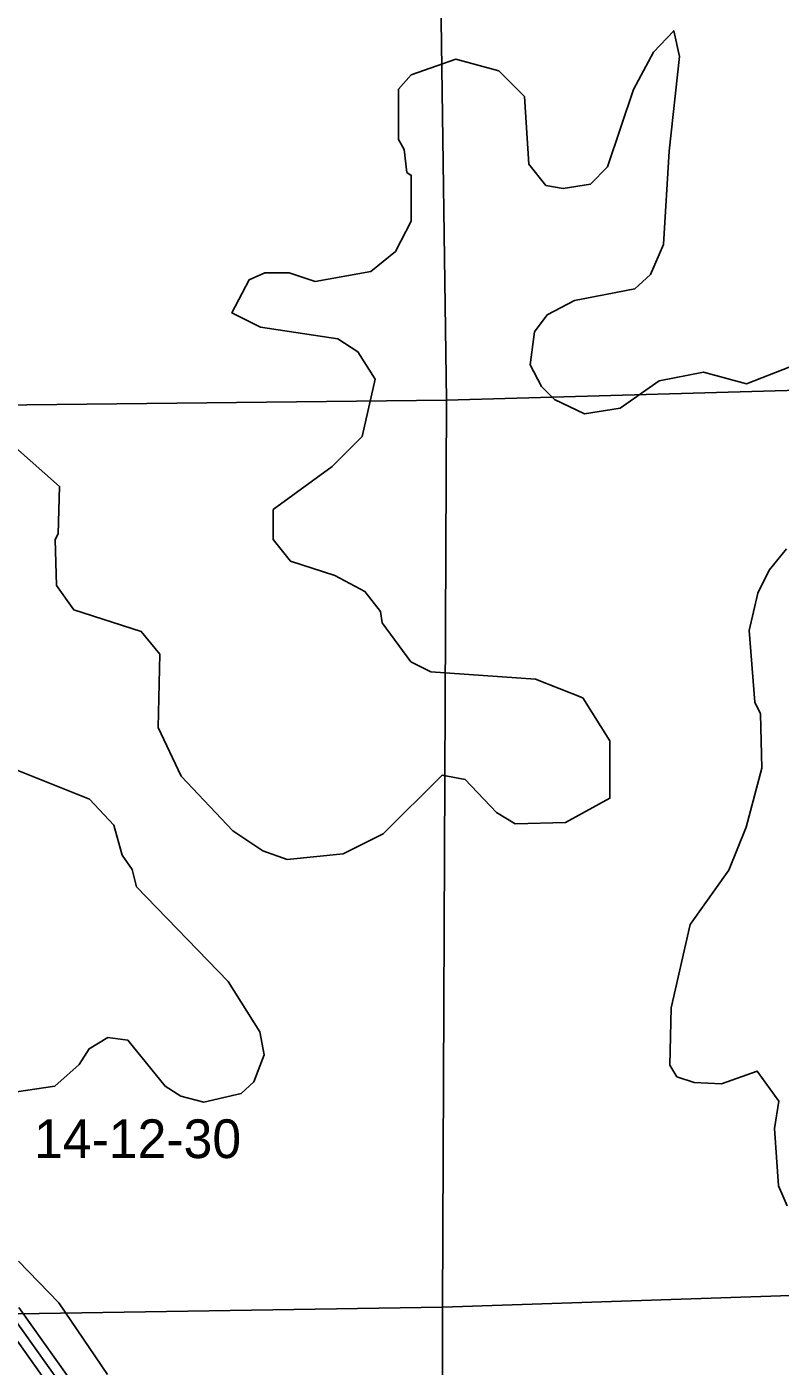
# Model space of a CAD drawing. Extents: x 457167 to 656239, y 1787309 to 1969297.
# Drawn here: x 577714 to 582095, y 1860824 to 1868606 of the extents above; entities that cross this region are included whole.
import ezdxf

# ---------------------------------------------------------------- set-up
doc = ezdxf.new("R2010")
doc.units = 0
for name, color, linetype in [('Level 1', 7, 'Continuous'), ('Level 13', 7, 'Continuous'), ('Level 14', 7, 'Continuous'), ('Level 2', 7, 'Continuous'), ('Level 7', 7, 'Continuous')]:
    doc.layers.add(name, color=color, linetype=linetype)

msp = doc.modelspace()

# ---------------------------------------------------------------- linework, layer by layer
at = {"layer": 'Level 1'}
for p, q in [((580077.699, 1871707.169), (580155.437, 1866438.013)), ((580155.437, 1866438.013), (585141.066, 1866577.511)), ((576682.916, 1866397.706), (580155.437, 1866438.013)), ((580155.437, 1866438.013), (580131.11, 1861167.484)), ((585186.97, 1861338.613), (580131.11, 1861167.484)), ((580131.11, 1861167.484), (576671.63, 1861112.791)), ((580131.11, 1861167.484), (580124.61, 1855866.785))]:
    msp.add_line(p, q, dxfattribs=at)
at = {"layer": 'Level 13'}
msp.add_lwpolyline([(580343.255, 1857247.248), (580044.169, 1857772.944), (579694.868, 1858331.836), (579345.613, 1858907.821), (577906.307, 1860727.169), (577619.12, 1861130.68)], dxfattribs=at)
at = {"layer": 'Level 14'}
for points in [[(580380.346, 1857303.389), (580095.706, 1857803.692), (579745.963, 1858363.292), (579394.985, 1858942.121), (577954.308, 1860763.201), (577668.004, 1861165.471)], [(580291.599, 1857216.724), (579992.63, 1857742.196), (579643.772, 1858300.379), (579296.242, 1858873.521), (577858.306, 1860691.136), (577570.236, 1861095.888)]]:
    msp.add_lwpolyline(points, dxfattribs=at)
at = {"layer": 'Level 7'}
for points in [[(577563.61, 1866236.837), (577905.066, 1865936.374), (577896.439, 1865661.27), (577879.739, 1865627.96), (577887.781, 1865361.206), (577987.684, 1865219.354), (578379.36, 1865093.914), (578487.573, 1864960.402), (578478.776, 1864535.256), (578611.86, 1864251.692), (578911.647, 1863934.589), (579086.58, 1863817.678), (579228.263, 1863767.528), (579553.407, 1863800.521), (579786.919, 1863916.993), (580129.1, 1864258.43), (580262.443, 1864233.251), (580445.647, 1864041.328), (580553.919, 1863974.538), (580845.723, 1863982.549), (581104.275, 1864124.003), (581104.642, 1864457.448), (580946.508, 1864707.701), (580671.543, 1864816.371), (580063.025, 1864858.709), (579946.383, 1864917.189), (579779.889, 1865142.431), (579771.618, 1865209.122), (579680.045, 1865325.924), (579505.082, 1865417.824), (579246.758, 1865501.444), (579146.846, 1865626.626), (579147.045, 1865801.688), (579489.097, 1866051.414), (579664.318, 1866226.277), (579739.705, 1866559.632), (579639.833, 1866718.155), (579523.221, 1866793.315), (579073.125, 1866860.454), (578906.501, 1866944.014), (579006.731, 1867135.617), (579098.462, 1867177.209), (579240.174, 1867177.07), (579390.196, 1867126.89), (579715.38, 1867184.892), (579857.191, 1867301.464), (579949.09, 1867476.427), (579949.379, 1867743.191), (579924.368, 1867759.891), (579907.856, 1867893.273), (579874.545, 1867951.664), (579874.873, 1868243.428), (579949.994, 1868326.731), (580208.516, 1868418.133), (580458.54, 1868351.183), (580608.434, 1868200.971), (580633.017, 1867809.166), (580732.92, 1867683.985), (580832.931, 1867667.215), (580991.353, 1867692.066), (581091.484, 1867791.998), (581242.022, 1868241.996), (581358.961, 1868458.609), (581475.792, 1868583.521), (581508.974, 1868433.44), (581450.038, 1867883.311), (581416.142, 1867341.482), (581340.922, 1867166.52), (581249.122, 1867083.218), (580898.938, 1867016.926), (580740.446, 1866933.723), (580665.326, 1866833.751), (580640.117, 1866642.048)], [(580640.117, 1866642.048), (580706.68, 1866516.936), (580781.641, 1866441.846), (580956.604, 1866358.286), (581165.046, 1866391.407), (581390.288, 1866549.571), (581648.771, 1866599.292), (581898.795, 1866532.333), (582157.318, 1866632.116)], [(582131.166, 1865573.44), (582031.006, 1865448.487), (581964.186, 1865315.175), (581913.937, 1865098.501), (581946.831, 1864681.646), (581980.112, 1864614.924), (581988.115, 1864298.12), (581896.067, 1863956.424), (581795.768, 1863706.43), (581570.327, 1863389.914), (581461.47, 1862906.506), (581452.773, 1862573.091), (581494.394, 1862506.341), (581594.395, 1862472.891), (581752.747, 1862464.391), (581961.26, 1862539.193), (582086.103, 1862364.001), (582060.934, 1862205.638), (582085.587, 1861872.153), (582135.469, 1861755.382)], [(578078.215, 1864118.868), (577136.609, 1864495.009)], [(577601.224, 1862410.45), (577876.386, 1862451.842), (578018.227, 1862576.715), (578076.687, 1862668.356), (578185.118, 1862734.948), (578301.79, 1862718.138), (578518.275, 1862451.155), (578609.907, 1862392.695), (578743.259, 1862359.225), (578960.031, 1862408.976), (579035.161, 1862475.608), (579093.671, 1862633.931), (579068.8, 1862767.342), (578885.725, 1863059.306), (578352.753, 1863610.061), (578327.881, 1863710.123), (578269.59, 1863793.554), (578219.768, 1863968.686), (578078.215, 1864118.868)], [(578183.035, 1860775.918), (577900.058, 1861193.023), (577666.903, 1861435.006)]]:
    msp.add_lwpolyline(points, dxfattribs=at)

# ---------------------------------------------------------------- texts
at = {"layer": 'Level 2'}
msp.add_text('14-12-30', height=225, dxfattribs=at).set_placement((577756.261, 1862033.398))

doc.saveas('drawing.dxf')
